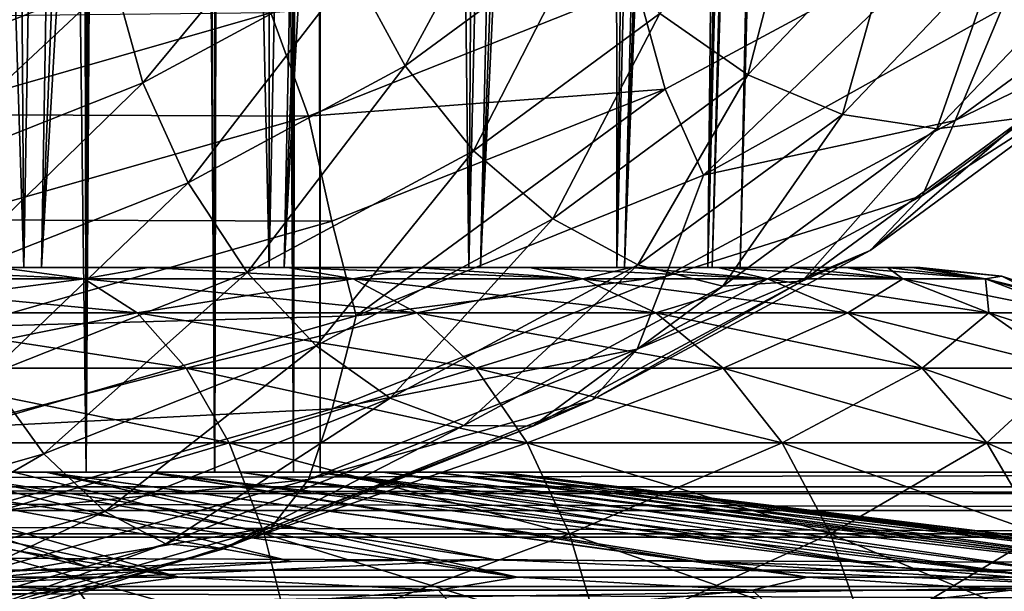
# Model space of a CAD drawing. Header units: metres. Extents: x -109 to 109, y -917 to 389.
# Tile 501 of 656: x 10.5 to 18.7, y -390.99 to -386.23. Entities that reach past the tile are written whole.
import ezdxf

# ---------------------------------------------------------------- set-up
doc = ezdxf.new("R2010")
doc.units = ezdxf.units.M
doc.layers.add('solid_24503124_XXX_01_SW0001', color=7, linetype='CONTINUOUS')
doc.layers.add('solid_24503124_XXX_01_SW0001_01', color=7, linetype='CONTINUOUS')

msp = doc.modelspace()

# ---------------------------------------------------------------- linework, layer by layer
at = {"layer": 'solid_24503124_XXX_01_SW0001'}
msp.add_3dface([(-36.877968, -390.816681, 80.047859), (36.877968, -391.122345, 80), (-36.877968, -391.122345, 80)], dxfattribs=at)
at = {"layer": 'solid_24503124_XXX_01_SW0001_01'}
for points in [[(11.473678, -297.725769, -6.11185), (12.12214, -103, -4.696138), (12.122142, -390, -4.696133)], [(12.122142, -390, -4.696133), (12.12214, -103, -4.696138), (12.778635, -103, -2.388779)], [(12.778636, -390, -2.388776), (12.122142, -390, -4.696133), (12.778635, -103, -2.388779)], [(12.778636, -390, -2.388776), (12.778635, -103, -2.388779), (13, -103)], [(12.778636, -390, -2.388776), (13, -103), (13, -272.08847)], [(12.778636, -390, -2.388776), (13, -272.08847), (13, -297.91153)], [(9.804378, -293.512207, 8.536638), (9.607066, -390, 8.758096), (11.052835, -390, 6.84358)], [(10.812703, -294.99176, 7.217024), (9.804378, -293.512207, 8.536638), (11.052835, -390, 6.84358)], [(11.634952, -296.125641, 5.798957), (10.812703, -294.99176, 7.217024), (11.052835, -390, 6.84358)], [(11.634952, -296.125641, 5.798957), (11.052835, -390, 6.84358), (12.122123, -390, 4.696183)], [(12.252804, -296.945709, 4.343824), (11.634952, -296.125641, 5.798957), (12.122123, -390, 4.696183)], [(12.252804, -296.945709, 4.343824), (12.122123, -390, 4.696183), (12.778644, -390, 2.388729)], [(12.677819, -297.497833, 2.876266), (12.252804, -296.945709, 4.343824), (12.778644, -390, 2.388729)], [(12.921742, -297.813049, 1.424283), (12.677819, -297.497833, 2.876266), (12.778644, -390, 2.388729)], [(11.473678, -297.725769, -6.11185), (12.122142, -390, -4.696133), (11.052779, -390, -6.843673)], [(11.343034, -299.232788, -6.35103), (11.473678, -297.725769, -6.11185), (11.052779, -390, -6.843673)], [(12.921742, -297.813049, 1.424283), (12.778644, -390, 2.388729), (13, -390)], [(13, -297.91153), (12.921742, -297.813049, 1.424283), (13, -390)], [(12.778636, -390, -2.388776), (13, -297.91153), (13, -390)], [(11.039207, -300.872162, -6.86556), (11.343034, -299.232788, -6.35103), (11.052779, -390, -6.843673)], [(11.039207, -300.872162, -6.86556), (11.052779, -390, -6.843673), (9.607141, -390, -8.758013)], [(10.472744, -302.698151, -7.702054), (11.039207, -300.872162, -6.86556), (9.607141, -390, -8.758013)], [(8.852672, -335.321045, -384.707184), (8.166162, -388.292511, -385.912506), (10.531743, -388.292511, -387.54834)], [(11.577668, -335.321045, -413.884735), (10.679805, -388.292511, -412.827423), (8.333549, -388.292511, -414.490845)], [(11.577668, -335.321045, -413.884735), (8.333549, -388.292511, -414.490845), (10.345265, -335.321045, -414.841919)], [(8.852672, -335.321045, -384.707184), (10.531743, -388.292511, -387.54834), (10.173629, -335.321045, -385.537903)], [(10.173629, -335.321045, -385.537903), (10.531743, -388.292511, -387.54834), (11.417159, -335.321045, -386.48056)], [(11.417159, -335.321045, -386.48056), (10.531743, -388.292511, -387.54834), (12.577357, -388.292511, -389.570099)], [(13.769425, -335.321045, -411.667145), (12.701596, -388.292511, -410.78183), (10.679805, -388.292511, -412.827423)], [(12.721957, -335.321045, -412.823792), (10.679805, -388.292511, -412.827423), (11.577668, -335.321045, -413.884735)], [(13.769425, -335.321045, -411.667145), (10.679805, -388.292511, -412.827423), (12.721957, -335.321045, -412.823792)], [(11.417159, -335.321045, -386.48056), (12.577357, -388.292511, -389.570099), (12.573798, -335.321045, -387.528046)], [(12.573798, -335.321045, -387.528046), (12.577357, -388.292511, -389.570099), (13.634743, -335.321045, -388.672333)], [(13.634743, -335.321045, -388.672333), (12.577357, -388.292511, -389.570099), (14.240854, -388.292511, -391.916443)], [(15.542806, -335.321045, -409.102661), (14.337494, -388.292511, -408.416168), (12.701596, -388.292511, -410.78183)], [(14.712099, -335.321045, -410.423615), (12.701596, -388.292511, -410.78183), (13.769425, -335.321045, -411.667145)], [(15.542806, -335.321045, -409.102661), (12.701596, -388.292511, -410.78183), (14.712099, -335.321045, -410.423615)], [(13.634743, -335.321045, -388.672333), (14.240854, -388.292511, -391.916443), (14.591919, -335.321045, -389.904724)], [(15.438041, -335.321045, -391.215881), (14.240854, -388.292511, -391.916443), (15.471628, -388.292511, -394.516022)], [(14.591919, -335.321045, -389.904724), (14.240854, -388.292511, -391.916443), (15.438041, -335.321045, -391.215881)], [(16.843925, -335.321045, -406.269196), (15.537734, -388.292511, -405.802368), (14.337494, -388.292511, -408.416168)], [(16.255222, -335.321045, -407.714325), (14.337494, -388.292511, -408.416168), (15.542806, -335.321045, -409.102661)], [(16.843925, -335.321045, -406.269196), (14.337494, -388.292511, -408.416168), (16.255222, -335.321045, -407.714325)], [(15.438041, -335.321045, -391.215881), (15.471628, -388.292511, -394.516022), (16.166672, -335.321045, -392.595764)], [(16.772263, -335.321045, -394.033905), (15.471628, -388.292511, -394.516022), (16.232271, -388.292511, -397.289734)], [(16.166672, -335.321045, -392.595764), (15.471628, -388.292511, -394.516022), (16.772263, -335.321045, -394.033905)], [(17.633251, -335.321045, -403.252838), (16.265835, -388.292511, -403.019928), (15.537734, -388.292511, -405.802368)], [(17.304438, -335.321045, -404.778259), (15.537734, -388.292511, -405.802368), (16.843925, -335.321045, -406.269196)], [(17.633251, -335.321045, -403.252838), (15.537734, -388.292511, -405.802368), (17.304438, -335.321045, -404.778259)], [(17.596867, -335.321045, -397.040802), (16.232271, -388.292511, -397.289734), (16.499712, -388.292511, -400.153351)], [(17.250208, -335.321045, -395.519348), (16.232271, -388.292511, -397.289734), (17.596867, -335.321045, -397.040802)], [(16.772263, -335.321045, -394.033905), (16.232271, -388.292511, -397.289734), (17.250208, -335.321045, -395.519348)], [(17.886801, -335.321045, -400.145233), (16.499712, -388.292511, -400.153351), (16.265835, -388.292511, -403.019928)], [(17.827866, -335.321045, -401.704559), (16.265835, -388.292511, -403.019928), (17.633251, -335.321045, -403.252838)], [(17.886801, -335.321045, -400.145233), (16.265835, -388.292511, -403.019928), (17.827866, -335.321045, -401.704559)], [(17.809605, -335.321045, -398.5867), (16.499712, -388.292511, -400.153351), (17.886801, -335.321045, -400.145233)], [(17.596867, -335.321045, -397.040802), (16.499712, -388.292511, -400.153351), (17.809605, -335.321045, -398.5867)], [(13.273706, -385.811371, -189.766113), (14.719474, -384.747223, -191.609299), (13.709442, -386.613098, -189.828247)], [(14.719474, -384.747223, -191.609299), (15.20267, -385.514008, -191.731934), (13.709442, -386.613098, -189.828247)], [(11.285049, -385.893768, -187.933548), (12.999846, -384.970581, -189.532547), (11.522786, -386.753998, -188.133423)], [(12.999846, -384.970581, -189.532547), (13.273706, -385.811371, -189.766113), (11.522786, -386.753998, -188.133423)], [(15.832376, -386.176392, -191.69725), (17.023479, -384.927368, -193.860611), (16.565596, -386.689117, -191.507599)], [(17.023479, -384.927368, -193.860611), (17.811861, -385.382263, -193.771149), (16.565596, -386.689117, -191.507599)], [(10.688919, -385.293976, -187.160721), (11.285049, -385.893768, -187.933548), (9.31082, -386.676727, -186.577438)], [(9.552724, -385.73584, -186.395355), (10.688919, -385.293976, -187.160721), (9.31082, -386.676727, -186.577438)], [(16.565596, -386.689117, -191.507599), (17.811861, -385.382263, -193.771149), (17.352261, -387.017212, -191.175949)], [(17.811861, -385.382263, -193.771149), (18.657707, -385.648285, -193.546982), (17.352261, -387.017212, -191.175949)], [(13.709442, -386.613098, -189.828247), (15.20267, -385.514008, -191.731934), (14.277299, -387.320984, -189.714706)], [(15.20267, -385.514008, -191.731934), (15.832376, -386.176392, -191.69725), (14.277299, -387.320984, -189.714706)], [(15.876328, -386.80658, -182.729034), (18.288782, -385.507813, -184.978592), (15.638592, -385.94635, -182.529144)], [(15.876328, -386.80658, -182.729034), (16.193804, -387.523956, -183.298233), (18.288782, -385.507813, -184.978592)], [(18.288782, -385.507813, -184.978592), (16.193804, -387.523956, -183.298233), (18.681108, -386.137695, -185.699326)], [(18.290628, -387.069885, -185.878754), (20.282835, -385.603516, -188.418579), (18.681108, -386.137695, -185.699326)], [(19.981066, -386.249481, -188.991425), (20.282835, -385.603516, -188.418579), (18.290628, -387.069885, -185.878754)], [(17.352261, -387.017212, -191.175949), (18.657707, -385.648285, -193.546982), (18.138653, -387.138245, -190.724945)], [(18.657707, -385.648285, -193.546982), (19.503263, -385.707306, -193.20343), (18.138653, -387.138245, -190.724945)], [(18.138653, -387.138245, -190.724945), (19.503263, -385.707306, -193.20343), (18.871077, -387.043976, -190.185364)], [(11.522786, -386.753998, -188.133423), (13.273706, -385.811371, -189.766113), (11.901045, -387.58667, -188.141953)], [(13.273706, -385.811371, -189.766113), (13.709442, -386.613098, -189.828247), (11.901045, -387.58667, -188.141953)], [(9.31082, -386.676727, -186.577438), (11.285049, -385.893768, -187.933548), (9.506966, -387.553467, -186.748749)], [(11.285049, -385.893768, -187.933548), (11.522786, -386.753998, -188.133423), (9.506966, -387.553467, -186.748749)], [(12.902743, -387.031342, -180.649887), (15.638592, -385.94635, -182.529144), (12.590658, -386.172455, -180.686798)], [(15.876328, -386.80658, -182.729034), (15.638592, -385.94635, -182.529144), (12.902743, -387.031342, -180.649887)], [(12.590658, -386.172455, -180.686798), (9.320408, -386.207489, -179.513489), (9.631534, -387.017212, -179.223602)], [(12.902743, -387.031342, -180.649887), (12.590658, -386.172455, -180.686798), (9.631534, -387.017212, -179.223602)], [(14.277299, -387.320984, -189.714706), (15.832376, -386.176392, -191.69725), (14.9385, -387.886749, -189.433258)], [(15.832376, -386.176392, -191.69725), (16.565596, -386.689117, -191.507599), (14.9385, -387.886749, -189.433258)], [(18.290628, -387.069885, -185.878754), (18.681108, -386.137695, -185.699326), (16.193804, -387.523956, -183.298233)], [(18.018497, -387.694031, -186.48938), (19.981066, -386.249481, -188.991425), (18.290628, -387.069885, -185.878754)], [(19.499519, -386.740814, -189.594055), (19.981066, -386.249481, -188.991425), (18.018497, -387.694031, -186.48938)], [(11.901045, -387.58667, -188.141953), (13.709442, -386.613098, -189.828247), (12.393995, -388.3349, -187.958572)], [(13.709442, -386.613098, -189.828247), (14.277299, -387.320984, -189.714706), (12.393995, -388.3349, -187.958572)], [(14.9385, -387.886749, -189.433258), (16.565596, -386.689117, -191.507599), (15.647897, -388.271698, -189.003098)], [(16.565596, -386.689117, -191.507599), (17.352261, -387.017212, -191.175949), (15.647897, -388.271698, -189.003098)], [(9.506966, -387.553467, -186.748749), (11.522786, -386.753998, -188.133423), (9.819051, -388.412354, -186.711823)], [(11.522786, -386.753998, -188.133423), (11.901045, -387.58667, -188.141953), (9.819051, -388.412354, -186.711823)], [(17.584249, -388.150543, -187.152328), (19.499519, -386.740814, -189.594055), (18.018497, -387.694031, -186.48938)], [(18.871077, -387.043976, -190.185364), (19.499519, -386.740814, -189.594055), (17.584249, -388.150543, -187.152328)], [(13.098889, -387.908081, -180.821198), (15.876328, -386.80658, -182.729034), (12.902743, -387.031342, -180.649887)], [(13.098889, -387.908081, -180.821198), (13.299675, -388.69635, -181.267624), (15.876328, -386.80658, -182.729034)], [(15.876328, -386.80658, -182.729034), (13.299675, -388.69635, -181.267624), (16.193804, -387.523956, -183.298233)], [(12.902743, -387.031342, -180.649887), (9.631534, -387.017212, -179.223602), (9.870271, -387.897064, -179.150421)], [(13.098889, -387.908081, -180.821198), (12.902743, -387.031342, -180.649887), (9.870271, -387.897064, -179.150421)], [(15.647897, -388.271698, -189.003098), (17.352261, -387.017212, -191.175949), (16.35705, -388.449615, -188.453613)], [(17.352261, -387.017212, -191.175949), (18.138653, -387.138245, -190.724945), (16.35705, -388.449615, -188.453613)], [(15.877931, -388.368805, -183.628967), (18.290628, -387.069885, -185.878754), (16.193804, -387.523956, -183.298233)], [(18.018497, -387.694031, -186.48938), (18.290628, -387.069885, -185.878754), (15.877931, -388.368805, -183.628967)], [(17.017534, -388.408264, -187.822311), (18.871077, -387.043976, -190.185364), (17.584249, -388.150543, -187.152328)], [(18.138653, -387.138245, -190.724945), (18.871077, -387.043976, -190.185364), (17.017534, -388.408264, -187.822311)], [(16.35705, -388.449615, -188.453613), (18.138653, -387.138245, -190.724945), (17.017534, -388.408264, -187.822311)], [(12.393995, -388.3349, -187.958572), (14.277299, -387.320984, -189.714706), (12.967978, -388.947601, -187.595795)], [(14.277299, -387.320984, -189.714706), (14.9385, -387.886749, -189.433258), (12.967978, -388.947601, -187.595795)], [(15.877931, -388.368805, -183.628967), (16.193804, -387.523956, -183.298233), (13.299675, -388.69635, -181.267624)], [(9.819051, -388.412354, -186.711823), (11.901045, -387.58667, -188.141953), (10.225764, -389.194794, -186.469208)], [(11.901045, -387.58667, -188.141953), (12.393995, -388.3349, -187.958572), (10.225764, -389.194794, -186.469208)], [(15.641697, -388.973633, -184.273071), (18.018497, -387.694031, -186.48938), (15.877931, -388.368805, -183.628967)], [(17.584249, -388.150543, -187.152328), (18.018497, -387.694031, -186.48938), (15.641697, -388.973633, -184.273071)], [(13.098889, -387.908081, -180.821198), (9.870271, -387.897064, -179.150421), (10.020317, -388.786957, -179.298935)], [(13.098889, -387.908081, -180.821198), (10.020317, -388.786957, -179.298935), (13.299675, -388.69635, -181.267624)], [(12.967978, -388.947601, -187.595795), (14.9385, -387.886749, -189.433258), (13.5838, -389.382965, -187.078369)], [(14.9385, -387.886749, -189.433258), (15.647897, -388.271698, -189.003098), (13.5838, -389.382965, -187.078369)], [(15.264729, -389.399292, -184.989426), (17.584249, -388.150543, -187.152328), (15.641697, -388.973633, -184.273071)], [(17.017534, -388.408264, -187.822311), (17.584249, -388.150543, -187.152328), (15.264729, -389.399292, -184.989426)], [(8.166162, -388.292511, -385.912506), (11.57165, -388.292511, -386.462433), (12.729538, -388.292511, -387.523712)], [(10.531743, -388.292511, -387.54834), (8.166162, -388.292511, -385.912506), (12.729538, -388.292511, -387.523712)], [(8.166162, -388.292511, -385.912506), (10.325844, -388.292511, -385.506287), (11.57165, -388.292511, -386.462433)], [(8.333549, -388.292511, -414.490845), (11.57165, -388.292511, -414.037567), (10.325844, -388.292511, -414.993713)], [(8.333549, -388.292511, -414.490845), (10.679805, -388.292511, -412.827423), (11.57165, -388.292511, -414.037567)], [(11.036102, -388.387451, -415.43988), (8.524007, -388.387451, -416.979309), (10.325844, -388.292511, -414.993713)], [(8.524007, -388.387451, -383.520691), (11.036102, -388.387451, -385.06012), (9.001245, -388.292511, -384.662262)], [(11.036102, -388.387451, -385.06012), (10.325844, -388.292511, -385.506287), (9.001245, -388.292511, -384.662262)], [(10.225764, -389.194794, -186.469208), (12.393995, -388.3349, -187.958572), (10.699333, -389.847321, -186.037445)], [(11.036102, -388.387451, -415.43988), (10.325844, -388.292511, -414.993713), (11.57165, -388.292511, -414.037567)], [(11.036102, -388.387451, -385.06012), (11.57165, -388.292511, -386.462433), (10.325844, -388.292511, -385.506287)], [(10.531743, -388.292511, -387.54834), (12.729538, -388.292511, -387.523712), (13.790349, -388.292511, -388.681671)], [(12.577357, -388.292511, -389.570099), (10.531743, -388.292511, -387.54834), (13.790349, -388.292511, -388.681671)], [(10.679805, -388.292511, -412.827423), (12.729538, -388.292511, -412.976288), (11.57165, -388.292511, -414.037567)], [(10.679805, -388.292511, -412.827423), (13.790349, -388.292511, -411.818329), (12.729538, -388.292511, -412.976288)], [(10.679805, -388.292511, -412.827423), (12.701596, -388.292511, -410.78183), (13.790349, -388.292511, -411.818329)], [(12.393995, -388.3349, -187.958572), (12.967978, -388.947601, -187.595795), (10.699333, -389.847321, -186.037445)], [(13.276452, -388.387451, -413.526459), (11.036102, -388.387451, -415.43988), (11.57165, -388.292511, -414.037567)], [(11.036102, -388.387451, -385.06012), (13.276452, -388.387451, -386.973541), (11.57165, -388.292511, -386.462433)], [(13.276452, -388.387451, -413.526459), (11.57165, -388.292511, -414.037567), (12.729538, -388.292511, -412.976288)], [(13.276452, -388.387451, -386.973541), (12.729538, -388.292511, -387.523712), (11.57165, -388.292511, -386.462433)], [(12.577357, -388.292511, -389.570099), (14.746329, -388.292511, -389.927917), (15.589911, -388.292511, -391.252533)], [(14.240854, -388.292511, -391.916443), (12.577357, -388.292511, -389.570099), (15.589911, -388.292511, -391.252533)], [(12.577357, -388.292511, -389.570099), (13.790349, -388.292511, -388.681671), (14.746329, -388.292511, -389.927917)], [(12.701596, -388.292511, -410.78183), (14.746329, -388.292511, -410.572083), (13.790349, -388.292511, -411.818329)], [(12.701596, -388.292511, -410.78183), (14.337494, -388.292511, -408.416168), (14.746329, -388.292511, -410.572083)], [(13.276452, -388.387451, -413.526459), (12.729538, -388.292511, -412.976288), (13.790349, -388.292511, -411.818329)], [(15.189892, -388.387451, -389.213898), (13.790349, -388.292511, -388.681671), (12.729538, -388.292511, -387.523712)], [(13.276452, -388.387451, -386.973541), (15.189892, -388.387451, -389.213898), (12.729538, -388.292511, -387.523712)], [(15.189892, -388.387451, -411.286102), (13.276452, -388.387451, -413.526459), (13.790349, -388.292511, -411.818329)], [(13.5838, -389.382965, -187.078369), (15.647897, -388.271698, -189.003098), (14.199409, -389.611206, -186.441666)], [(15.189892, -388.387451, -411.286102), (13.790349, -388.292511, -411.818329), (14.746329, -388.292511, -410.572083)], [(15.189892, -388.387451, -389.213898), (14.746329, -388.292511, -389.927917), (13.790349, -388.292511, -388.681671)], [(15.647897, -388.271698, -189.003098), (16.35705, -388.449615, -188.453613), (14.199409, -389.611206, -186.441666)], [(14.240854, -388.292511, -391.916443), (16.314909, -388.292511, -392.645813), (16.915665, -388.292511, -394.096924)], [(15.471628, -388.292511, -394.516022), (14.240854, -388.292511, -391.916443), (16.915665, -388.292511, -394.096924)], [(14.240854, -388.292511, -391.916443), (15.589911, -388.292511, -391.252533), (16.314909, -388.292511, -392.645813)], [(14.337494, -388.292511, -408.416168), (15.589911, -388.292511, -409.247467), (14.746329, -388.292511, -410.572083)], [(14.337494, -388.292511, -408.416168), (16.314909, -388.292511, -407.854187), (15.589911, -388.292511, -409.247467)], [(14.337494, -388.292511, -408.416168), (15.537734, -388.292511, -405.802368), (16.314909, -388.292511, -407.854187)], [(15.189892, -388.387451, -411.286102), (14.746329, -388.292511, -410.572083), (15.589911, -388.292511, -409.247467)], [(16.729305, -388.387451, -391.725983), (15.589911, -388.292511, -391.252533), (14.746329, -388.292511, -389.927917)], [(15.189892, -388.387451, -389.213898), (16.729305, -388.387451, -391.725983), (14.746329, -388.292511, -389.927917)], [(16.729305, -388.387451, -408.774017), (15.189892, -388.387451, -411.286102), (15.589911, -388.292511, -409.247467)], [(15.471628, -388.292511, -394.516022), (17.387581, -388.292511, -395.594696), (17.727224, -388.292511, -397.128204)], [(16.232271, -388.292511, -397.289734), (15.471628, -388.292511, -394.516022), (17.727224, -388.292511, -397.128204)], [(15.471628, -388.292511, -394.516022), (16.915665, -388.292511, -394.096924), (17.387581, -388.292511, -395.594696)], [(15.537734, -388.292511, -405.802368), (16.915665, -388.292511, -406.403076), (16.314909, -388.292511, -407.854187)], [(15.537734, -388.292511, -405.802368), (17.387581, -388.292511, -404.905304), (16.915665, -388.292511, -406.403076)], [(15.537734, -388.292511, -405.802368), (16.265835, -388.292511, -403.019928), (17.387581, -388.292511, -404.905304)], [(16.729305, -388.387451, -408.774017), (15.589911, -388.292511, -409.247467), (16.314909, -388.292511, -407.854187)], [(16.729305, -388.387451, -391.725983), (16.314909, -388.292511, -392.645813), (15.589911, -388.292511, -391.252533)], [(16.232271, -388.292511, -397.289734), (17.727224, -388.292511, -397.128204), (17.931845, -388.292511, -398.685242)], [(16.499712, -388.292511, -400.153351), (16.232271, -388.292511, -397.289734), (17.931845, -388.292511, -398.685242)], [(16.265835, -388.292511, -403.019928), (17.727224, -388.292511, -403.371796), (17.387581, -388.292511, -404.905304)], [(16.265835, -388.292511, -403.019928), (17.931845, -388.292511, -401.814758), (17.727224, -388.292511, -403.371796)], [(16.265835, -388.292511, -403.019928), (16.499712, -388.292511, -400.153351), (17.931845, -388.292511, -401.814758)], [(16.729305, -388.387451, -408.774017), (16.314909, -388.292511, -407.854187), (16.915665, -388.292511, -406.403076)], [(17.856789, -388.387451, -394.447968), (16.915665, -388.292511, -394.096924), (16.314909, -388.292511, -392.645813)], [(16.729305, -388.387451, -391.725983), (17.856789, -388.387451, -394.447968), (16.314909, -388.292511, -392.645813)], [(16.499712, -388.292511, -400.153351), (18, -388.292511, -400.25), (17.931845, -388.292511, -401.814758)], [(16.499712, -388.292511, -400.153351), (17.931845, -388.292511, -398.685242), (18, -388.292511, -400.25)], [(17.856789, -388.387451, -406.052032), (16.729305, -388.387451, -408.774017), (16.915665, -388.292511, -406.403076)], [(17.856789, -388.387451, -406.052032), (16.915665, -388.292511, -406.403076), (17.387581, -388.292511, -404.905304)], [(17.856789, -388.387451, -394.447968), (17.387581, -388.292511, -395.594696), (16.915665, -388.292511, -394.096924)], [(17.856789, -388.387451, -406.052032), (17.387581, -388.292511, -404.905304), (17.727224, -388.292511, -403.371796)], [(18.544579, -388.387451, -397.312836), (17.727224, -388.292511, -397.128204), (17.387581, -388.292511, -395.594696)], [(17.856789, -388.387451, -394.447968), (18.544579, -388.387451, -397.312836), (17.387581, -388.292511, -395.594696)], [(18.544579, -388.387451, -403.187164), (17.727224, -388.292511, -403.371796), (17.931845, -388.292511, -401.814758)], [(18.544579, -388.387451, -403.187164), (17.856789, -388.387451, -406.052032), (17.727224, -388.292511, -403.371796)], [(18.544579, -388.387451, -397.312836), (17.931845, -388.292511, -398.685242), (17.727224, -388.292511, -397.128204)], [(18.544579, -388.387451, -403.187164), (17.931845, -388.292511, -401.814758), (18, -388.292511, -400.25)], [(18.681612, -388.365662, -400.25), (18, -388.292511, -400.25), (17.931845, -388.292511, -398.685242)], [(18.544579, -388.387451, -397.312836), (18.681612, -388.365662, -400.25), (17.931845, -388.292511, -398.685242)], [(18.544579, -388.387451, -403.187164), (18, -388.292511, -400.25), (18.681612, -388.365662, -400.25)], [(11.477744, -388.671234, -384.45224), (11.036102, -388.387451, -385.06012), (8.524007, -388.387451, -383.520691)], [(8.86512, -388.671234, -382.851227), (11.477744, -388.671234, -384.45224), (8.524007, -388.387451, -383.520691)], [(8.86512, -388.671234, -417.648773), (8.524007, -388.387451, -416.979309), (11.036102, -388.387451, -415.43988)], [(11.477744, -388.671234, -416.04776), (8.86512, -388.671234, -417.648773), (11.036102, -388.387451, -415.43988)], [(13.807748, -388.671234, -386.442261), (13.276452, -388.387451, -386.973541), (11.036102, -388.387451, -385.06012)], [(11.477744, -388.671234, -384.45224), (13.807748, -388.671234, -386.442261), (11.036102, -388.387451, -385.06012)], [(11.477744, -388.671234, -416.04776), (11.036102, -388.387451, -415.43988), (13.276452, -388.387451, -413.526459)], [(13.807748, -388.671234, -414.057739), (11.477744, -388.671234, -416.04776), (13.276452, -388.387451, -413.526459)], [(13.100212, -389.470398, -181.720932), (15.877931, -388.368805, -183.628967), (13.299675, -388.69635, -181.267624)], [(15.641697, -388.973633, -184.273071), (15.877931, -388.368805, -183.628967), (13.100212, -389.470398, -181.720932)], [(15.79776, -388.671234, -388.772247), (15.189892, -388.387451, -389.213898), (13.276452, -388.387451, -386.973541)], [(13.807748, -388.671234, -386.442261), (15.79776, -388.671234, -388.772247), (13.276452, -388.387451, -386.973541)], [(13.807748, -388.671234, -414.057739), (13.276452, -388.387451, -413.526459), (15.189892, -388.387451, -411.286102)], [(15.79776, -388.671234, -411.727753), (13.807748, -388.671234, -414.057739), (15.189892, -388.387451, -411.286102)], [(14.772769, -389.616791, -185.729126), (17.017534, -388.408264, -187.822311), (15.264729, -389.399292, -184.989426)], [(16.35705, -388.449615, -188.453613), (17.017534, -388.408264, -187.822311), (14.772769, -389.616791, -185.729126)], [(17.398777, -388.671234, -391.384888), (16.729305, -388.387451, -391.725983), (15.189892, -388.387451, -389.213898)], [(15.79776, -388.671234, -388.772247), (17.398777, -388.671234, -391.384888), (15.189892, -388.387451, -389.213898)], [(15.79776, -388.671234, -411.727753), (15.189892, -388.387451, -411.286102), (16.729305, -388.387451, -408.774017)], [(17.398777, -388.671234, -409.115112), (15.79776, -388.671234, -411.727753), (16.729305, -388.387451, -408.774017)], [(18.571381, -388.671234, -394.21579), (17.856789, -388.387451, -394.447968), (16.729305, -388.387451, -391.725983)], [(17.398777, -388.671234, -391.384888), (18.571381, -388.671234, -394.21579), (16.729305, -388.387451, -391.725983)], [(17.398777, -388.671234, -409.115112), (16.729305, -388.387451, -408.774017), (17.856789, -388.387451, -406.052032)], [(18.571381, -388.671234, -406.28421), (17.398777, -388.671234, -409.115112), (17.856789, -388.387451, -406.052032)], [(19.286694, -388.671234, -397.195282), (18.544579, -388.387451, -397.312836), (17.856789, -388.387451, -394.447968)], [(18.571381, -388.671234, -394.21579), (19.286694, -388.671234, -397.195282), (17.856789, -388.387451, -394.447968)], [(18.571381, -388.671234, -406.28421), (17.856789, -388.387451, -406.052032), (18.544579, -388.387451, -403.187164)], [(19.355879, -388.588531, -400.25), (18.681612, -388.365662, -400.25), (18.544579, -388.387451, -397.312836)], [(19.286694, -388.671234, -403.304718), (18.544579, -388.387451, -403.187164), (18.681612, -388.365662, -400.25)], [(19.524466, -388.669891, -400.25), (19.355879, -388.588531, -400.25), (18.544579, -388.387451, -397.312836)], [(19.286694, -388.671234, -397.195282), (19.524466, -388.669891, -400.25), (18.544579, -388.387451, -397.312836)], [(19.286694, -388.671234, -403.304718), (18.571381, -388.671234, -406.28421), (18.544579, -388.387451, -403.187164)], [(19.286694, -388.671234, -403.304718), (18.681612, -388.365662, -400.25), (19.355879, -388.588531, -400.25)], [(14.199409, -389.611206, -186.441666), (16.35705, -388.449615, -188.453613), (14.772769, -389.616791, -185.729126)], [(11.884823, -389.132996, -383.891937), (11.477744, -388.671234, -384.45224), (8.86512, -388.671234, -382.851227)], [(9.179537, -389.132996, -382.234131), (11.884823, -389.132996, -383.891937), (8.86512, -388.671234, -382.851227)], [(9.179537, -389.132996, -418.265869), (8.86512, -388.671234, -417.648773), (11.477744, -388.671234, -416.04776)], [(11.884823, -389.132996, -416.608063), (9.179537, -389.132996, -418.265869), (11.477744, -388.671234, -416.04776)], [(14.297464, -389.132996, -385.952545), (13.807748, -388.671234, -386.442261), (11.477744, -388.671234, -384.45224)], [(11.884823, -389.132996, -383.891937), (14.297464, -389.132996, -385.952545), (11.477744, -388.671234, -384.45224)], [(11.884823, -389.132996, -416.608063), (11.477744, -388.671234, -416.04776), (13.807748, -388.671234, -414.057739)], [(14.297464, -389.132996, -414.547455), (11.884823, -389.132996, -416.608063), (13.807748, -388.671234, -414.057739)], [(16.358055, -389.132996, -388.365173), (15.79776, -388.671234, -388.772247), (13.807748, -388.671234, -386.442261)], [(14.297464, -389.132996, -385.952545), (16.358055, -389.132996, -388.365173), (13.807748, -388.671234, -386.442261)], [(14.297464, -389.132996, -414.547455), (13.807748, -388.671234, -414.057739), (15.79776, -388.671234, -411.727753)], [(16.358055, -389.132996, -412.134827), (14.297464, -389.132996, -414.547455), (15.79776, -388.671234, -411.727753)], [(18.015856, -389.132996, -391.070465), (17.398777, -388.671234, -391.384888), (15.79776, -388.671234, -388.772247)], [(16.358055, -389.132996, -388.365173), (18.015856, -389.132996, -391.070465), (15.79776, -388.671234, -388.772247)], [(16.358055, -389.132996, -412.134827), (15.79776, -388.671234, -411.727753), (17.398777, -388.671234, -409.115112)], [(18.015856, -389.132996, -409.429535), (16.358055, -389.132996, -412.134827), (17.398777, -388.671234, -409.115112)], [(19.230047, -389.132996, -394.00177), (18.571381, -388.671234, -394.21579), (17.398777, -388.671234, -391.384888)], [(18.015856, -389.132996, -391.070465), (19.230047, -389.132996, -394.00177), (17.398777, -388.671234, -391.384888)], [(18.015856, -389.132996, -409.429535), (17.398777, -388.671234, -409.115112), (18.571381, -388.671234, -406.28421)], [(19.230047, -389.132996, -406.49823), (18.015856, -389.132996, -409.429535), (18.571381, -388.671234, -406.28421)], [(19.97073, -389.132996, -397.086945), (19.286694, -388.671234, -397.195282), (18.571381, -388.671234, -394.21579)], [(19.230047, -389.132996, -394.00177), (19.97073, -389.132996, -397.086945), (18.571381, -388.671234, -394.21579)], [(19.230047, -389.132996, -406.49823), (18.571381, -388.671234, -406.28421), (19.286694, -388.671234, -403.304718)], [(13.299675, -388.69635, -181.267624), (10.020317, -388.786957, -179.298935), (10.071428, -389.625336, -179.658554)], [(13.100212, -389.470398, -181.720932), (13.299675, -388.69635, -181.267624), (10.071428, -389.625336, -179.658554)], [(10.699333, -389.847321, -186.037445), (12.967978, -388.947601, -187.595795), (11.207421, -390.325378, -185.44603)], [(12.967978, -388.947601, -187.595795), (13.5838, -389.382965, -187.078369), (11.207421, -390.325378, -185.44603)], [(12.905306, -390.058838, -182.393417), (15.641697, -388.973633, -184.273071), (13.100212, -389.470398, -181.720932)], [(15.264729, -389.399292, -184.989426), (15.641697, -388.973633, -184.273071), (12.905306, -390.058838, -182.393417)], [(12.241663, -389.754913, -383.400787), (11.884823, -389.132996, -383.891937), (9.179537, -389.132996, -382.234131)], [(9.455152, -389.754913, -381.693207), (12.241663, -389.754913, -383.400787), (9.179537, -389.132996, -382.234131)], [(9.455152, -389.754913, -418.806793), (9.179537, -389.132996, -418.265869), (11.884823, -389.132996, -416.608063)], [(12.241663, -389.754913, -417.099213), (9.455152, -389.754913, -418.806793), (11.884823, -389.132996, -416.608063)], [(14.726744, -389.754913, -385.523254), (14.297464, -389.132996, -385.952545), (11.884823, -389.132996, -383.891937)], [(12.241663, -389.754913, -383.400787), (14.726744, -389.754913, -385.523254), (11.884823, -389.132996, -383.891937)], [(12.241663, -389.754913, -417.099213), (11.884823, -389.132996, -416.608063), (14.297464, -389.132996, -414.547455)], [(14.726744, -389.754913, -414.976746), (12.241663, -389.754913, -417.099213), (14.297464, -389.132996, -414.547455)], [(16.849203, -389.754913, -388.008331), (16.358055, -389.132996, -388.365173), (14.297464, -389.132996, -385.952545)], [(14.726744, -389.754913, -385.523254), (16.849203, -389.754913, -388.008331), (14.297464, -389.132996, -385.952545)], [(14.726744, -389.754913, -414.976746), (14.297464, -389.132996, -414.547455), (16.358055, -389.132996, -412.134827)], [(16.849203, -389.754913, -412.491669), (14.726744, -389.754913, -414.976746), (16.358055, -389.132996, -412.134827)], [(18.55678, -389.754913, -390.794861), (18.015856, -389.132996, -391.070465), (16.358055, -389.132996, -388.365173)], [(16.849203, -389.754913, -388.008331), (18.55678, -389.754913, -390.794861), (16.358055, -389.132996, -388.365173)], [(16.849203, -389.754913, -412.491669), (16.358055, -389.132996, -412.134827), (18.015856, -389.132996, -409.429535)], [(18.55678, -389.754913, -409.705139), (16.849203, -389.754913, -412.491669), (18.015856, -389.132996, -409.429535)], [(19.807426, -389.754913, -393.814178), (19.230047, -389.132996, -394.00177), (18.015856, -389.132996, -391.070465)], [(18.55678, -389.754913, -390.794861), (19.807426, -389.754913, -393.814178), (18.015856, -389.132996, -391.070465)], [(18.55678, -389.754913, -409.705139), (18.015856, -389.132996, -409.429535), (19.230047, -389.132996, -406.49823)], [(19.807426, -389.754913, -406.685822), (18.55678, -389.754913, -409.705139), (19.230047, -389.132996, -406.49823)], [(10.225764, -389.194794, -186.469208), (10.699333, -389.847321, -186.037445), (8.184717, -390.565186, -184.794037)], [(11.207421, -390.325378, -185.44603), (13.5838, -389.382965, -187.078369), (11.715334, -390.596344, -184.735336)], [(13.5838, -389.382965, -187.078369), (14.199409, -389.611206, -186.441666), (11.715334, -390.596344, -184.735336)], [(12.594285, -390.458374, -183.155075), (15.264729, -389.399292, -184.989426), (12.905306, -390.058838, -182.393417)], [(14.772769, -389.616791, -185.729126), (15.264729, -389.399292, -184.989426), (12.594285, -390.458374, -183.155075)], [(13.100212, -389.470398, -181.720932), (10.071428, -389.625336, -179.658554), (10.021329, -390.349365, -180.198532)], [(12.905306, -390.058838, -182.393417), (13.100212, -389.470398, -181.720932), (10.021329, -390.349365, -180.198532)], [(11.715334, -390.596344, -184.735336), (14.199409, -389.611206, -186.441666), (12.18839, -390.641724, -183.953903)], [(14.199409, -389.611206, -186.441666), (14.772769, -389.616791, -185.729126), (12.18839, -390.641724, -183.953903)], [(12.18839, -390.641724, -183.953903), (14.772769, -389.616791, -185.729126), (12.594285, -390.458374, -183.155075)], [(12.534524, -390.513031, -382.997711), (12.241663, -389.754913, -383.400787), (9.455152, -389.754913, -381.693207)], [(9.68135, -390.513031, -381.249268), (12.534524, -390.513031, -382.997711), (9.455152, -389.754913, -381.693207)], [(9.68135, -390.513031, -419.250732), (9.455152, -389.754913, -418.806793), (12.241663, -389.754913, -417.099213)], [(12.534524, -390.513031, -417.502289), (9.68135, -390.513031, -419.250732), (12.241663, -389.754913, -417.099213)], [(15.079056, -390.513031, -385.170929), (14.726744, -389.754913, -385.523254), (12.241663, -389.754913, -383.400787)], [(12.534524, -390.513031, -382.997711), (15.079056, -390.513031, -385.170929), (12.241663, -389.754913, -383.400787)], [(12.534524, -390.513031, -417.502289), (12.241663, -389.754913, -417.099213), (14.726744, -389.754913, -414.976746)], [(15.079056, -390.513031, -415.329071), (12.534524, -390.513031, -417.502289), (14.726744, -389.754913, -414.976746)], [(17.252293, -390.513031, -387.715485), (16.849203, -389.754913, -388.008331), (14.726744, -389.754913, -385.523254)], [(15.079056, -390.513031, -385.170929), (17.252293, -390.513031, -387.715485), (14.726744, -389.754913, -385.523254)], [(15.079056, -390.513031, -415.329071), (14.726744, -389.754913, -414.976746), (16.849203, -389.754913, -412.491669)], [(17.252293, -390.513031, -412.784515), (15.079056, -390.513031, -415.329071), (16.849203, -389.754913, -412.491669)], [(19.000719, -390.513031, -390.568665), (18.55678, -389.754913, -390.794861), (16.849203, -389.754913, -388.008331)], [(17.252293, -390.513031, -387.715485), (19.000719, -390.513031, -390.568665), (16.849203, -389.754913, -388.008331)], [(17.252293, -390.513031, -412.784515), (16.849203, -389.754913, -412.491669), (18.55678, -389.754913, -409.705139)], [(19.000719, -390.513031, -409.931335), (17.252293, -390.513031, -412.784515), (18.55678, -389.754913, -409.705139)], [(20.281286, -390.513031, -393.660217), (19.807426, -389.754913, -393.814178), (18.55678, -389.754913, -390.794861)], [(19.000719, -390.513031, -390.568665), (20.281286, -390.513031, -393.660217), (18.55678, -389.754913, -390.794861)], [(19.000719, -390.513031, -409.931335), (18.55678, -389.754913, -409.705139), (19.807426, -389.754913, -406.685822)], [(10.699333, -389.847321, -186.037445), (8.573392, -391.077362, -184.143585), (8.184717, -390.565186, -184.794037)], [(10.699333, -389.847321, -186.037445), (11.207421, -390.325378, -185.44603), (8.573392, -391.077362, -184.143585)], [(-37.000458, -390, 88), (-37.000458, -410, 88), (37.000458, -410, 88)], [(37.000458, -390, 88), (-37.000458, -390, 88), (37.000458, -410, 88)], [(-36.877968, -390.122498, 80.982544), (-37.000458, -390, 88), (37.000458, -390, 88)], [(36.877968, -390.122498, 80.982544), (-36.877968, -390.122498, 80.982544), (37.000458, -390, 88)], [(11.826057, -390.874451, 18.101093), (7.633059, -390, 12.328273), (6.463395, -390, 12.979765)], [(8.685417, -390.874451, 19.800726), (11.826057, -390.874451, 18.101093), (6.463395, -390, 12.979765)], [(11.826057, -390.874451, 18.101093), (8.738192, -390, 11.571257), (7.633059, -390, 12.328273)], [(11.079062, -390.793671, -17.797337), (7.633059, -390, -12.328273), (8.738192, -390, -11.571257)], [(11.079062, -390.793671, -17.797337), (9.396578, -390.874451, -19.473303), (7.633059, -390, -12.328273)], [(10.715581, -390, -9.768641), (7.834188, -390, -10.374262), (9.607141, -390, -8.758013)], [(10.715581, -390, -9.768641), (9.768631, -390, -10.715567), (7.834188, -390, -10.374262)], [(10.715581, -390, 9.768641), (9.607066, -390, 8.758096), (7.834294, -390, 10.374181)], [(9.768631, -390, 10.715567), (10.715581, -390, 9.768641), (7.834294, -390, 10.374181)], [(14.644112, -390.874451, 15.90771), (9.768631, -390, 10.715567), (8.738192, -390, 11.571257)], [(11.826057, -390.874451, 18.101093), (14.644112, -390.874451, 15.90771), (8.738192, -390, 11.571257)], [(12.761337, -390.743896, -16.118376), (8.738192, -390, -11.571257), (9.768631, -390, -10.715567)], [(12.761337, -390.743896, -16.118376), (11.079062, -390.793671, -17.797337), (8.738192, -390, -11.571257)], [(12.328083, -390, 7.633345), (11.052835, -390, 6.84358), (9.607066, -390, 8.758096)], [(11.571253, -390, 8.738198), (12.328083, -390, 7.633345), (9.607066, -390, 8.758096)], [(10.715581, -390, 9.768641), (11.571253, -390, 8.738198), (9.607066, -390, 8.758096)], [(11.571253, -390, -8.738198), (9.607141, -390, -8.758013), (11.052779, -390, -6.843673)], [(11.571253, -390, -8.738198), (10.715581, -390, -9.768641), (9.607141, -390, -8.758013)], [(14.644112, -390.874451, 15.90771), (10.715581, -390, 9.768641), (9.768631, -390, 10.715567)], [(14.448836, -390.727112, -14.432117), (9.768631, -390, -10.715567), (10.715581, -390, -9.768641)], [(14.448836, -390.727112, -14.432117), (12.761337, -390.743896, -16.118376), (9.768631, -390, -10.715567)], [(12.905306, -390.058838, -182.393417), (10.021329, -390.349365, -180.198532), (9.872231, -390.924713, -180.893661)], [(12.594285, -390.458374, -183.155075), (12.905306, -390.058838, -182.393417), (9.872231, -390.924713, -180.893661)], [(17.062712, -390.874451, 13.280402), (11.571253, -390, 8.738198), (10.715581, -390, 9.768641)], [(14.644112, -390.874451, 15.90771), (17.062712, -390.874451, 13.280402), (10.715581, -390, 9.768641)], [(16.134361, -390.744232, -12.745365), (10.715581, -390, -9.768641), (11.571253, -390, -8.738198)], [(16.134361, -390.744232, -12.745365), (14.448836, -390.727112, -14.432117), (10.715581, -390, -9.768641)], [(12.97987, -390, -6.463196), (11.052779, -390, -6.843673), (12.122142, -390, -4.696133)], [(12.328083, -390, -7.633345), (11.571253, -390, -8.738198), (11.052779, -390, -6.843673)], [(12.97987, -390, -6.463196), (12.328083, -390, -7.633345), (11.052779, -390, -6.843673)], [(13.520883, -390, 5.237909), (12.122123, -390, 4.696183), (11.052835, -390, 6.84358)], [(12.97987, -390, 6.463196), (13.520883, -390, 5.237909), (11.052835, -390, 6.84358)], [(12.328083, -390, 7.633345), (12.97987, -390, 6.463196), (11.052835, -390, 6.84358)], [(19.015884, -390.874451, 10.29084), (12.328083, -390, 7.633345), (11.571253, -390, 8.738198)], [(17.062712, -390.874451, 13.280402), (19.015884, -390.874451, 10.29084), (11.571253, -390, 8.738198)], [(17.813812, -390.794342, -11.06251), (11.571253, -390, -8.738198), (12.328083, -390, -7.633345)], [(17.813812, -390.794342, -11.06251), (16.134361, -390.744232, -12.745365), (11.571253, -390, -8.738198)], [(14.2531, -390, 2.664377), (12.778644, -390, 2.388729), (12.122123, -390, 4.696183)], [(13.946422, -390, 3.968267), (14.2531, -390, 2.664377), (12.122123, -390, 4.696183)], [(13.520883, -390, 5.237909), (13.946422, -390, 3.968267), (12.122123, -390, 4.696183)], [(13.946422, -390, -3.968267), (12.122142, -390, -4.696133), (12.778636, -390, -2.388776)], [(13.520883, -390, -5.237909), (12.97987, -390, -6.463196), (12.122142, -390, -4.696133)], [(13.946422, -390, -3.968267), (13.520883, -390, -5.237909), (12.122142, -390, -4.696133)], [(19.015884, -390.874451, 10.29084), (12.97987, -390, 6.463196), (12.328083, -390, 7.633345)], [(17.813812, -390.794342, -11.06251), (12.328083, -390, -7.633345), (12.97987, -390, -6.463196)], [(14.438147, -390, -1.337806), (12.778636, -390, -2.388776), (13, -390)], [(14.2531, -390, -2.664377), (13.946422, -390, -3.968267), (12.778636, -390, -2.388776)], [(14.438147, -390, -1.337806), (14.2531, -390, -2.664377), (12.778636, -390, -2.388776)], [(14.5, -390), (13, -390), (12.778644, -390, 2.388729)], [(14.438147, -390, 1.337806), (14.5, -390), (12.778644, -390, 2.388729)], [(14.2531, -390, 2.664377), (14.438147, -390, 1.337806), (12.778644, -390, 2.388729)], [(20.45035, -390.874451, 7.020571), (13.520883, -390, 5.237909), (12.97987, -390, 6.463196)], [(19.015884, -390.874451, 10.29084), (20.45035, -390.874451, 7.020571), (12.97987, -390, 6.463196)], [(19.472174, -390.874451, -9.398921), (12.97987, -390, -6.463196), (13.520883, -390, -5.237909)], [(19.472174, -390.874451, -9.398921), (17.813812, -390.794342, -11.06251), (12.97987, -390, -6.463196)], [(14.438147, -390, -1.337806), (13, -390), (14.5, -390)], [(20.45035, -390.874451, 7.020571), (13.946422, -390, 3.968267), (13.520883, -390, 5.237909)], [(20.657358, -390.874451, -6.385829), (13.520883, -390, -5.237909), (13.946422, -390, -3.968267)], [(20.657358, -390.874451, -6.385829), (19.472174, -390.874451, -9.398921), (13.520883, -390, -5.237909)], [(21.326986, -390.874451, 3.558774), (14.2531, -390, 2.664377), (13.946422, -390, 3.968267)], [(20.45035, -390.874451, 7.020571), (21.326986, -390.874451, 3.558774), (13.946422, -390, 3.968267)], [(20.657358, -390.874451, -6.385829), (13.946422, -390, -3.968267), (14.2531, -390, -2.664377)], [(21.326986, -390.874451, 3.558774), (14.438147, -390, 1.337806), (14.2531, -390, 2.664377)], [(21.379379, -390.874451, -3.22914), (14.2531, -390, -2.664377), (14.438147, -390, -1.337806)], [(21.379379, -390.874451, -3.22914), (20.657358, -390.874451, -6.385829), (14.2531, -390, -2.664377)], [(21.62187, -390.874451), (14.5, -390), (14.438147, -390, 1.337806)], [(21.379379, -390.874451, -3.22914), (14.438147, -390, -1.337806), (14.5, -390)], [(21.326986, -390.874451, 3.558774), (21.62187, -390.874451), (14.438147, -390, 1.337806)], [(21.62187, -390.874451), (21.379379, -390.874451, -3.22914), (14.5, -390)], [(36.877968, -390.175385, 80.678604), (-36.877968, -390.122498, 80.982544), (36.877968, -390.122498, 80.982544)], [(-36.877968, -390.175385, 80.678604), (-36.877968, -390.122498, 80.982544), (36.877968, -390.175385, 80.678604)], [(-36.877968, -390.175385, 80.678604), (36.877968, -390.175385, 80.678604), (36.877968, -390.319153, 80.404259)], [(-36.877968, -390.319153, 80.404259), (-36.877968, -390.175385, 80.678604), (36.877968, -390.319153, 80.404259)], [(-36.877968, -390.319153, 80.404259), (36.877968, -390.319153, 80.404259), (36.877968, -390.539978, 80.187065)], [(-36.877968, -390.539978, 80.187065), (-36.877968, -390.319153, 80.404259), (36.877968, -390.539978, 80.187065)], [(11.207421, -390.325378, -185.44603), (8.961932, -391.382385, -183.373856), (8.573392, -391.077362, -184.143585)], [(11.207421, -390.325378, -185.44603), (11.715334, -390.596344, -184.735336), (8.961932, -391.382385, -183.373856)], [(12.594285, -390.458374, -183.155075), (9.872231, -390.924713, -180.893661), (9.634308, -391.303375, -181.691467)], [(12.18839, -390.641724, -183.953903), (12.594285, -390.458374, -183.155075), (9.634308, -391.303375, -181.691467)], [(-36.877968, -390.539978, 80.187065), (36.877968, -390.539978, 80.187065), (36.877968, -390.816681, 80.047859)], [(-36.877968, -390.816681, 80.047859), (-36.877968, -390.539978, 80.187065), (36.877968, -390.816681, 80.047859)], [(12.752129, -391.378204, -382.698212), (12.534524, -390.513031, -382.997711), (9.68135, -390.513031, -381.249268)], [(9.849422, -391.378204, -380.919434), (12.752129, -391.378204, -382.698212), (9.68135, -390.513031, -381.249268)], [(9.849422, -391.378204, -419.580566), (9.68135, -390.513031, -419.250732), (12.534524, -390.513031, -417.502289)], [(12.752129, -391.378204, -417.801788), (9.849422, -391.378204, -419.580566), (12.534524, -390.513031, -417.502289)], [(15.340836, -391.378204, -384.90918), (15.079056, -390.513031, -385.170929), (12.534524, -390.513031, -382.997711)], [(12.752129, -391.378204, -382.698212), (15.340836, -391.378204, -384.90918), (12.534524, -390.513031, -382.997711)], [(12.752129, -391.378204, -417.801788), (12.534524, -390.513031, -417.502289), (15.079056, -390.513031, -415.329071)], [(15.340836, -391.378204, -415.59082), (12.752129, -391.378204, -417.801788), (15.079056, -390.513031, -415.329071)], [(17.5518, -391.378204, -387.497864), (17.252293, -390.513031, -387.715485), (15.079056, -390.513031, -385.170929)], [(15.340836, -391.378204, -384.90918), (17.5518, -391.378204, -387.497864), (15.079056, -390.513031, -385.170929)], [(15.340836, -391.378204, -415.59082), (15.079056, -390.513031, -415.329071), (17.252293, -390.513031, -412.784515)], [(17.5518, -391.378204, -413.002136), (15.340836, -391.378204, -415.59082), (17.252293, -390.513031, -412.784515)], [(19.33058, -391.378204, -390.400574), (19.000719, -390.513031, -390.568665), (17.252293, -390.513031, -387.715485)], [(17.5518, -391.378204, -387.497864), (19.33058, -391.378204, -390.400574), (17.252293, -390.513031, -387.715485)], [(17.5518, -391.378204, -413.002136), (17.252293, -390.513031, -412.784515), (19.000719, -390.513031, -409.931335)], [(19.33058, -391.378204, -410.099426), (17.5518, -391.378204, -413.002136), (19.000719, -390.513031, -409.931335)], [(11.715334, -390.596344, -184.735336), (9.323808, -391.459503, -182.53746), (8.961932, -391.382385, -183.373856)], [(11.715334, -390.596344, -184.735336), (12.18839, -390.641724, -183.953903), (9.323808, -391.459503, -182.53746)], [(12.18839, -390.641724, -183.953903), (9.634308, -391.303375, -181.691467), (9.323808, -391.459503, -182.53746)], [(9.565259, -390.951324, -19.702782), (12.761337, -390.743896, -16.118376), (14.448836, -390.727112, -14.432117)], [(9.565259, -390.951324, -19.702782), (14.448836, -390.727112, -14.432117), (19.70278, -390.951324, -9.565266)], [(19.70278, -390.951324, -9.565266), (14.448836, -390.727112, -14.432117), (16.134361, -390.744232, -12.745365)], [(9.565259, -390.951324, -19.702782), (9.396578, -390.874451, -19.473303), (11.079062, -390.793671, -17.797337)], [(9.565259, -390.951324, -19.702782), (11.079062, -390.793671, -17.797337), (12.761337, -390.743896, -16.118376)], [(19.70278, -390.951324, -9.565266), (16.134361, -390.744232, -12.745365), (17.813812, -390.794342, -11.06251)], [(19.70278, -390.951324, -9.565266), (17.813812, -390.794342, -11.06251), (19.472174, -390.874451, -9.398921)], [(-36.877968, -390.816681, 80.047859), (36.877968, -390.816681, 80.047859), (36.877968, -391.122345, 80)], [(10.984285, -390.981689, 19.021187), (8.685417, -390.874451, 19.800726), (7.677564, -390.981689, 20.579481)], [(10.984285, -390.981689, 19.021187), (11.826057, -390.874451, 18.101093), (8.685417, -390.874451, 19.800726)], [(13.986775, -390.981689, 16.936062), (11.826057, -390.874451, 18.101093), (10.984285, -390.981689, 19.021187)], [(13.986775, -390.981689, 16.936062), (14.644112, -390.874451, 15.90771), (11.826057, -390.874451, 18.101093)], [(16.601873, -390.981689, 14.381858), (14.644112, -390.874451, 15.90771), (13.986775, -390.981689, 16.936062)], [(16.601873, -390.981689, 14.381858), (17.062712, -390.874451, 13.280402), (14.644112, -390.874451, 15.90771)], [(18.757151, -390.981689, 11.429321), (17.062712, -390.874451, 13.280402), (16.601873, -390.981689, 14.381858)], [(18.757151, -390.981689, 11.429321), (19.015884, -390.874451, 10.29084), (17.062712, -390.874451, 13.280402)], [(9.712848, -391.105194, -19.904396), (9.565259, -390.951324, -19.702782), (19.70278, -390.951324, -9.565266)], [(9.712848, -391.105194, -19.904396), (19.70278, -390.951324, -9.565266), (19.904396, -391.105194, -9.712852)], [(10.984285, -390.981689, 19.021187), (7.677564, -390.981689, 20.579481), (7.791823, -391.204102, 20.839693)], [(10.984285, -390.981689, 19.021187), (7.791823, -391.204102, 20.839693), (11.143215, -391.204102, 19.257053)], [(13.986775, -390.981689, 16.936062), (10.984285, -390.981689, 19.021187), (11.143215, -391.204102, 19.257053)], [(13.986775, -390.981689, 16.936062), (11.143215, -391.204102, 19.257053), (14.185378, -391.204102, 17.140024)], [(16.601873, -390.981689, 14.381858), (13.986775, -390.981689, 16.936062), (14.185378, -391.204102, 17.140024)], [(16.601873, -390.981689, 14.381858), (14.185378, -391.204102, 17.140024), (16.833893, -391.204102, 14.547351)], [(18.757151, -390.981689, 11.429321), (16.601873, -390.981689, 14.381858), (16.833893, -391.204102, 14.547351)], [(18.757151, -390.981689, 11.429321), (16.833893, -391.204102, 14.547351), (19.015259, -391.204102, 11.550985)]]:
    msp.add_3dface(points, dxfattribs=at)

doc.saveas('drawing.dxf')
